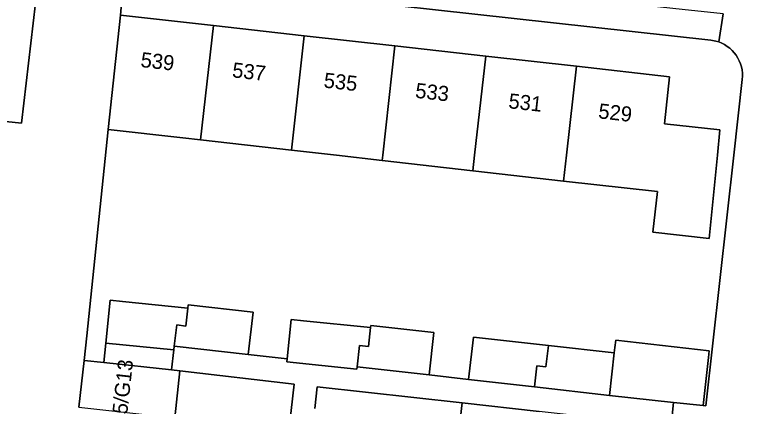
# Model space of a CAD drawing. Extents: x 161928 to 163071, y 386474 to 387428.
# Drawn here: x 162070.19 to 162118.65, y 387233.28 to 387259.37 of the extents above; entities that cross this region are included whole.
import ezdxf

# ---------------------------------------------------------------- set-up
doc = ezdxf.new("R2010")
doc.units = 0
for name, color, linetype in [('IMGEO_Erf', 7, 'Continuous'), ('IMGEO_Groenvoorziening', 7, 'Continuous'), ('IMGEO_Hek', 7, 'Continuous'), ('IMGEO_Pand', 7, 'Continuous'), ('IMGEO_Pand_nummerreeks', 7, 'Continuous'), ('IMGEO_Rijbaan_lokaal_open', 7, 'Continuous'), ('IMGEO_Voetpad_open', 7, 'Continuous')]:
    doc.layers.add(name, color=color, linetype=linetype)

msp = doc.modelspace()

# ---------------------------------------------------------------- linework, layer by layer
at = {"layer": 'IMGEO_Erf'}
msp.add_lwpolyline([(162112.989, 387247.584), (162106.751, 387248.289), (162100.709, 387248.972), (162094.665, 387249.656), (162091.62, 387250), (162088.623, 387250.339), (162082.581, 387251.022), (162081.395, 387251.156), (162076.426, 387251.718), (162074.998, 387237.976), (162074.828, 387236.34), (162076.129, 387236.202), (162076.262, 387237.505), (162076.553, 387240.362), (162077.387, 387240.277), (162081.723, 387239.835), (162081.747, 387240.05), (162086.072, 387239.561), (162085.753, 387236.739), (162088.348, 387236.446), (162088.615, 387239.073), (162089.429, 387238.99), (162093.893, 387238.536), (162093.909, 387238.675), (162098.105, 387238.201), (162097.786, 387235.379), (162100.426, 387235.08), (162100.745, 387237.902), (162105.731, 387237.338), (162110.119, 387236.842), (162110.159, 387237.203), (162110.215, 387237.696), (162116.442, 387236.992), (162116.393, 387236.532), (162116.049, 387233.336), (162116.212, 387233.333), (162118.075, 387250), (162118.639, 387255.048), (162118.653, 387255.259), (162118.648, 387255.47), (162118.625, 387255.681), (162118.582, 387255.888), (162118.522, 387256.09), (162118.443, 387256.287), (162118.347, 387256.475), (162118.235, 387256.655), (162118.107, 387256.823), (162117.965, 387256.98), (162117.809, 387257.123), (162117.641, 387257.251), (162117.463, 387257.364), (162117.275, 387257.461), (162117.079, 387257.541), (162116.876, 387257.602), (162116.669, 387257.646), (162116.549, 387257.662), (162077.474, 387261.987), (162077.24, 387259.327), (162083.432, 387258.634), (162089.475, 387257.957), (162095.518, 387257.28), (162101.562, 387256.604), (162107.605, 387255.927), (162113.805, 387255.233), (162113.46, 387252.098), (162117.158, 387251.691), (162116.988, 387250), (162116.433, 387244.462), (162112.688, 387244.878)], close=True, dxfattribs=at)
msp.add_lwpolyline([(162099.29, 387227.379), (162099.988, 387233.525), (162090.33, 387234.581), (162090.195, 387233.157)], dxfattribs=at)
at = {"layer": 'IMGEO_Groenvoorziening'}
msp.add_lwpolyline([(162065.528, 387250), (162065.813, 387252.654), (162070.663, 387252.13), (162071.904, 387262.804), (162060.211, 387264.115), (162056.285, 387230.69), (162057.255, 387230.58), (162063.358, 387229.848)], close=True, dxfattribs=at)
msp.add_lwpolyline([(162074.483, 387233.236), (162074.828, 387236.34), (162074.998, 387237.976), (162076.426, 387251.718), (162077.24, 387259.327), (162077.474, 387261.987), (162077.493, 387262.178), (162071.904, 387262.804), (162070.663, 387252.13), (162065.813, 387252.654), (162065.528, 387250), (162063.358, 387229.848)], dxfattribs=at)
at = {"layer": 'IMGEO_Hek'}
msp.add_lwpolyline([(162074.828, 387236.34), (162074.998, 387237.976), (162076.426, 387251.718)], dxfattribs=at)
at = {"layer": 'IMGEO_Pand'}
for points in [[(162076.426, 387251.718), (162081.395, 387251.156), (162082.581, 387251.022), (162083.432, 387258.634), (162077.24, 387259.327)], [(162082.581, 387251.022), (162088.623, 387250.339), (162089.475, 387257.957), (162083.432, 387258.634)], [(162094.704, 387250), (162095.518, 387257.28), (162089.475, 387257.957), (162088.623, 387250.339), (162091.62, 387250), (162094.665, 387249.656)], [(162094.665, 387249.656), (162100.709, 387248.972), (162100.823, 387250), (162101.562, 387256.604), (162095.518, 387257.28), (162094.704, 387250)], [(162107.605, 387255.927), (162101.562, 387256.604), (162100.823, 387250), (162100.709, 387248.972), (162106.751, 387248.289), (162106.942, 387250)], [(162106.942, 387250), (162106.751, 387248.289), (162112.989, 387247.584), (162112.688, 387244.878), (162116.433, 387244.462), (162116.988, 387250), (162117.158, 387251.691), (162113.46, 387252.098), (162113.805, 387255.233), (162107.605, 387255.927)], [(162081.723, 387239.835), (162077.387, 387240.277), (162076.553, 387240.362), (162076.262, 387237.505), (162080.802, 387237.042), (162080.831, 387237.296), (162080.991, 387238.706), (162081.588, 387238.638)], [(162086.072, 387239.561), (162081.747, 387240.05), (162081.723, 387239.835), (162081.588, 387238.638), (162080.991, 387238.706), (162080.831, 387237.296), (162085.753, 387236.739)], [(162093.893, 387238.536), (162089.429, 387238.99), (162088.615, 387239.073), (162088.348, 387236.446), (162088.328, 387236.249), (162092.98, 387235.776), (162092.993, 387235.921), (162093.153, 387237.331), (162093.75, 387237.263)], [(162098.105, 387238.201), (162093.909, 387238.675), (162093.893, 387238.536), (162093.75, 387237.263), (162093.153, 387237.331), (162092.993, 387235.921), (162097.786, 387235.379)], [(162104.975, 387235.994), (162105.572, 387235.926), (162105.731, 387237.338), (162100.745, 387237.902), (162100.426, 387235.08), (162104.815, 387234.584)], [(162116.393, 387236.532), (162116.442, 387236.992), (162110.215, 387237.696), (162110.159, 387237.203), (162110.119, 387236.842), (162109.8, 387234.02), (162114.072, 387233.552), (162116.049, 387233.336)], [(162076.262, 387237.505), (162076.129, 387236.202), (162080.652, 387235.722), (162080.802, 387237.042)], [(162104.815, 387234.584), (162109.8, 387234.02), (162110.119, 387236.842), (162105.731, 387237.338), (162105.572, 387235.926), (162104.975, 387235.994)], [(162081.205, 387235.663), (162080.652, 387235.722), (162076.129, 387236.202), (162074.828, 387236.34), (162074.483, 387233.236), (162080.856, 387232.526)], [(162109.385, 387226.242), (162109.388, 387226.35), (162109.099, 387226.361), (162109.736, 387232.106), (162110.079, 387232.094), (162110.09, 387232.391), (162105.122, 387232.949), (162099.988, 387233.525), (162099.29, 387227.379)]]:
    msp.add_lwpolyline(points, close=True, dxfattribs=at)
at = {"layer": 'IMGEO_Rijbaan_lokaal_open'}
for points in [[(162088.807, 387234.762), (162081.205, 387235.663), (162080.856, 387232.526), (162080.507, 387229.39), (162080.157, 387226.253), (162079.808, 387223.117), (162079.459, 387219.98), (162079.11, 387216.844), (162078.76, 387213.707), (162078.411, 387210.571), (162078.062, 387207.434), (162077.713, 387204.298), (162077.363, 387201.161), (162077.014, 387198.025), (162076.665, 387194.888), (162076.647, 387194.71), (162084.109, 387193.885), (162106.753, 387191.344), (162108.358, 387191.174), (162108.67, 387194.184), (162107.906, 387194.252), (162088.443, 387196.449), (162087.159, 387196.59)], [(162084.801, 387199.489), (162088.807, 387234.762)]]:
    msp.add_lwpolyline(points, dxfattribs=at)
at = {"layer": 'IMGEO_Voetpad_open'}
for points in [[(162079.73, 387270.57), (162079.515, 387270.77), (162078.08, 387270.935), (162078.05, 387270.938), (162077.242, 387263.734), (162071.136, 387264.415), (162060.42, 387265.611), (162060.211, 387264.115), (162071.904, 387262.804), (162077.493, 387262.178), (162077.474, 387261.987), (162116.549, 387257.662), (162116.669, 387257.646), (162116.876, 387257.602), (162117.079, 387257.541), (162117.36, 387259.408), (162114.635, 387259.711), (162106.613, 387260.597)], [(162117.36, 387259.408), (162117.079, 387257.541), (162117.275, 387257.461), (162117.463, 387257.364), (162117.641, 387257.251), (162117.809, 387257.123), (162117.965, 387256.98), (162118.107, 387256.823), (162118.235, 387256.655), (162118.347, 387256.475), (162118.443, 387256.287), (162118.522, 387256.09), (162118.582, 387255.888), (162118.625, 387255.681), (162118.648, 387255.47), (162118.653, 387255.259), (162118.639, 387255.048), (162118.075, 387250), (162116.212, 387233.333), (162116.049, 387233.336), (162114.072, 387233.552), (162113.903, 387232.017)], [(162100.426, 387235.08), (162097.786, 387235.379), (162092.993, 387235.921), (162092.98, 387235.776), (162088.328, 387236.249), (162088.348, 387236.446), (162085.753, 387236.739), (162080.831, 387237.296), (162080.802, 387237.042), (162080.652, 387235.722), (162081.205, 387235.663), (162088.807, 387234.762), (162084.801, 387199.489)], [(162113.903, 387232.017), (162114.072, 387233.552), (162109.8, 387234.02), (162104.815, 387234.584), (162100.426, 387235.08)], [(162090.195, 387233.157), (162090.33, 387234.581), (162099.988, 387233.525), (162105.122, 387232.949)]]:
    msp.add_lwpolyline(points, dxfattribs=at)

# ---------------------------------------------------------------- texts
at = {"layer": 'IMGEO_Pand_nummerreeks'}
for s, rotation, p in [('539', 353.6115, (162078.552, 387255.879)), ('537', 353.6115, (162084.647, 387255.197)), ('535', 353.6115, (162090.741, 387254.514)), ('533', 353.6115, (162096.835, 387253.832)), ('531', 353.6115, (162103.041, 387253.138)), ('529', 353.6115, (162109.023, 387252.467)), ('515/G13', 83.5659, (162077.523, 387231.251))]:
    msp.add_text(s, height=1, rotation=rotation, dxfattribs=at).set_placement(p)

doc.saveas('drawing.dxf')
